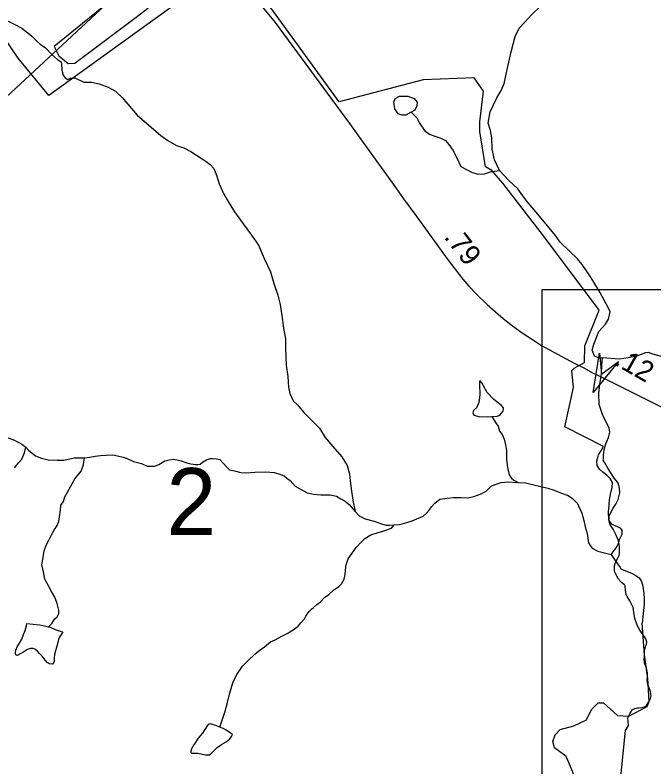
# Model space of a CAD drawing. Extents: x 2056842 to 2160602, y 826753 to 1016856.
# Drawn here: x 2083435 to 2087342, y 863697 to 868296 of the extents above; entities that cross this region are included whole.
import ezdxf

# ---------------------------------------------------------------- set-up
doc = ezdxf.new("R2010")
doc.units = 0
for name, color, linetype in [('Exist Boundary Political City Limit New', 7, 'Continuous'), ('Exist Hydrographic Creek Single Shore', 7, 'Continuous'), ('Exist Hydrographic Lake Shore', 7, 'Continuous'), ('Exist Hydrographic Misc Water Feature', 7, 'Continuous'), ('Exist Road Non-System Type 51', 7, 'Continuous'), ('Exist Road Primary NC Attributed', 7, 'Continuous'), ('Exist Road Primary NC Service Mileage Hundredths English Label', 7, 'Continuous'), ('Exist Road Secondary Structure Standard Bridge Attributed CELL', 7, 'Continuous'), ('Exist Road Secondary Structure Standard Bridge Number Label', 7, 'Continuous'), ('Exist Utilities Telephone Line', 7, 'Continuous'), ('Map Preparation Boundary City Limit Buffer Line', 7, 'Continuous'), ('Scratch_Level_6', 7, 'Continuous')]:
    doc.layers.add(name, color=color, linetype=linetype)

msp = doc.modelspace()

# ---------------------------------------------------------------- linework, layer by layer
at = {"layer": 'Exist Boundary Political City Limit New'}
for points in [[(2084714.8, 868581.4), (2083641.4, 867804.3), (2083454, 868032.2), (2083299.9, 868259.2)], [(2087074.8, 865177.9), (2087066, 865208.9), (2087063.6, 865257.8), (2087067.6, 865294.9), (2087068.2, 865300.8), (2087070.2, 865330.6), (2087077.6, 865376.2), (2087085.5, 865407.4), (2087087.9, 865438), (2087075, 865460.8), (2087053.2, 865481.6), (2087028.4, 865500.9), (2087008, 865518.4), (2086993.9, 865541.7), (2086992.6, 865569.9), (2087000.5, 865597.4), (2087002.9, 865605.5), (2087016.6, 865629.3), (2087032.5, 865656.7), (2086796.5, 865777.4), (2086848.9, 866018.1), (2086839, 866121.6), (2086854.4, 866136.1), (2086917.5, 866171.3), (2086919.5, 866272.4), (2087006.9, 866490.9), (2086667, 866945.4), (2086417.6, 867267.5), (2086349.6, 867344.8), (2086312.8, 867368.8), (2086278.1, 867585), (2086277.5, 867638.4), (2086278, 867643.6), (2086299.9, 867830.6), (2086242.6, 867911.6), (2085930.4, 867900.1), (2085416.8, 867765.6), (2085000, 868339.6)], [(2087117.8, 863415.2), (2087167.5, 863920.8), (2087186.2, 863951.6), (2087183.1, 864000.6), (2087186, 864004.5), (2087191, 864014.9), (2087194.8, 864022.2), (2087200.2, 864032.6), (2087209, 864046.2), (2087217.4, 864051.2), (2087225.8, 864056), (2087242.2, 864059), (2087246.5, 864059.8), (2087248.5, 864059.8), (2087268.9, 864060.7), (2087283.5, 864064.6), (2087286.9, 864065.6), (2087297.1, 864074.1), (2087308.2, 864093.3), (2087318.4, 864111.1), (2087320.9, 864115.4), (2087324.4, 864133.5), (2087320.2, 864156.2), (2087314.1, 864175), (2087304, 864201.8), (2087301, 864227.8), (2087301.6, 864251.8), (2087303.1, 864272.6), (2087296.1, 864302.6), (2087284.8, 864334.9), (2087281.4, 864353.8), (2087283.2, 864369.4), (2087284, 864384.2), (2087284.2, 864411.8), (2087290.1, 864432.6), (2087296.8, 864447.5), (2087297.5, 864460.3), (2087291.8, 864481.5), (2087276.8, 864505.4), (2087255.9, 864534.1), (2087238.9, 864564.4), (2087224.1, 864605.9), (2087219.5, 864644.8), (2087215.4, 864672.8), (2087195.1, 864712.6), (2087178.1, 864740.1), (2087172.9, 864752.5), (2087168.6, 864779.3), (2087166.5, 864804.1), (2087162.1, 864811.7), (2087144, 864825.6), (2087125.5, 864846.2), (2087112.5, 864867.8), (2087101.1, 864894.9), (2087099.8, 864926.9), (2087106.8, 864947.4), (2087120.6, 864975.5), (2087129.8, 864993.6), (2087131.6, 865000), (2087131.4, 865026.4), (2087131.6, 865039.4), (2087129.4, 865063.1), (2087122.8, 865087.1), (2087107.8, 865118.9), (2087092, 865151.3), (2087074.8, 865177.9)]]:
    msp.add_lwpolyline(points, dxfattribs=at)
at = {"layer": 'Exist Hydrographic Creek Single Shore'}
for points in [[(2083349.9, 868279.4), (2083438.3, 868235.6), (2083476, 868215.6), (2083504.3, 868193.9), (2083524.2, 868180), (2083540.2, 868164.2), (2083564.2, 868140.2), (2083588.6, 868118.2), (2083620.8, 868096.4), (2083658.5, 868057.6), (2083693.5, 868025.1), (2083716, 868010.1), (2083719.8, 867997.6), (2083721, 867960.1), (2083729.8, 867927.6), (2083741, 867912.6), (2083758.5, 867902.6), (2083773.5, 867910.1), (2083799.7, 867911.3), (2083856, 867886.3), (2083903.4, 867886.3), (2083949.7, 867876.3), (2084003.4, 867855.1), (2084049.6, 867830.7), (2084089.3, 867792), (2084182.1, 867683.2), (2084326.1, 867560.5), (2084368.4, 867528.5), (2084422.5, 867498.9), (2084466.6, 867483.2), (2084510.1, 867461.3), (2084578.5, 867417.6), (2084604.6, 867401.4), (2084628.6, 867381.6), (2084650.9, 867357.5), (2084666.7, 867317.7), (2084682.9, 867263.8), (2084711.4, 867199.8), (2084737.3, 867156.1), (2084777.4, 867092), (2084829.7, 867018.3), (2084880.2, 866950.3), (2084924.3, 866888.3), (2084958.3, 866806.9), (2084996.9, 866724.8), (2085016.5, 866654.9), (2085041.1, 866582.9), (2085055.3, 866526.8), (2085067.2, 866458.9), (2085076, 866381.2), (2085089.5, 866315.1), (2085087.9, 866258.9), (2085092.4, 866155.3), (2085102.7, 866085), (2085106.6, 866021.2), (2085114.8, 865981.4), (2085135.1, 865937.3), (2085161.3, 865911.5), (2085201.3, 865865.6), (2085249.5, 865815.7), (2085297.5, 865769.9), (2085331.7, 865712), (2085378, 865658.2), (2085434, 865594.2), (2085466.6, 865542.2), (2085480.6, 865490.6), (2085484.7, 865446.5), (2085493.1, 865384.4), (2085500.7, 865328.5), (2085515.2, 865260.5)], [(2082992.9, 866016.6), (2083000.9, 866008.5), (2083025.1, 865990.6), (2083043.1, 865976.6), (2083073.3, 865954.9), (2083097.3, 865929), (2083137.4, 865886.8), (2083173.7, 865841.1), (2083205.9, 865805.4), (2083235.9, 865775.3), (2083283.9, 865755.4), (2083340, 865727.8), (2083391.9, 865709.8), (2083432.1, 865696.1), (2083476.2, 865672.3), (2083500.4, 865654)], [(2083500.4, 865654), (2083516.2, 865634.1), (2083560.3, 865600.3), (2083596.6, 865586.3), (2083636.5, 865576.6), (2083692.3, 865574.6), (2083732.5, 865573), (2083796.5, 865587.2), (2083860.3, 865587.3)], [(2083860.3, 865587.3), (2083892.2, 865591.4), (2083924.2, 865597.4), (2083958.1, 865601.6), (2083992.5, 865603.8), (2084032.3, 865605.8), (2084062.4, 865600.1), (2084096.3, 865592.1), (2084120.1, 865584), (2084160, 865566.2), (2084208.2, 865554.4), (2084242.7, 865536.6), (2084270.8, 865536.4), (2084290.2, 865536.7), (2084314.4, 865546.8), (2084350.5, 865568.9), (2084378.6, 865576.9), (2084402.2, 865579), (2084426.6, 865576.9), (2084450.4, 865569.2), (2084486.3, 865557.3), (2084510.3, 865551.2), (2084538.6, 865547.4), (2084554.1, 865547.4), (2084566, 865549.7), (2084582.2, 865561.9), (2084606.4, 865575.6), (2084630.4, 865583.7), (2084642.3, 865584), (2084666.3, 865582), (2084686.4, 865578.1), (2084706.5, 865558.1), (2084730.5, 865532), (2084746.3, 865514.2), (2084776.2, 865508), (2084816.4, 865498.4), (2084848.2, 865496.3), (2084900.5, 865500.6), (2084968.4, 865502.9), (2085020.4, 865499), (2085048.5, 865491.1), (2085080.5, 865477.4), (2085096.5, 865463.2), (2085116.8, 865449.6), (2085148.8, 865415.4), (2085221, 865373.7), (2085260.8, 865365.6), (2085304.8, 865361.8), (2085361, 865362.2), (2085400.8, 865354.1), (2085427.1, 865338.3), (2085452.9, 865322.4), (2085477.3, 865302.4), (2085515.2, 865260.5)], [(2085753.5, 865177.4), (2085785.3, 865179.4), (2085801.3, 865183.5), (2085831.4, 865193.5), (2085863.2, 865203.7), (2085931.3, 865231.9), (2085949.1, 865247.9), (2085967, 865267.9), (2085980.9, 865288.1), (2086001.2, 865310.2), (2086032.8, 865336.3), (2086076.7, 865342.1), (2086117.1, 865344.6), (2086160.7, 865344.8), (2086204.6, 865343.1), (2086240.9, 865351), (2086284.8, 865367.1), (2086316.8, 865383.3), (2086348.4, 865417.4), (2086407.4, 865437.9), (2086447.4, 865440.4), (2086511, 865437.7)], [(2086511, 865437.7), (2086556.1, 865435.4), (2086692.6, 865402.2), (2086732.6, 865390.4), (2086776.9, 865372.4), (2086816.9, 865357), (2086844.8, 865339), (2086875.1, 865308.8), (2086887, 865281), (2086900.8, 865248.9), (2086913.5, 865205.2), (2086921.1, 865167.1), (2086933.4, 865125.1), (2086941.4, 865069.1), (2086951.6, 865051.3), (2086963.7, 865035.3), (2086999.4, 865017.2), (2087080.8, 864996.2)], [(2085515.2, 865260.5), (2085539.2, 865233), (2085575.3, 865214.9), (2085631.1, 865201.2), (2085675.2, 865185.2), (2085703.3, 865177.3), (2085725.4, 865175.5), (2085753.5, 865177.4)], [(2085183, 864579.7), (2085205.2, 864603.5), (2085214, 864619.6), (2085222.2, 864631.7), (2085235.1, 864649.7), (2085246.8, 864661.7), (2085259.1, 864672), (2085281.3, 864691.8), (2085303, 864708), (2085326.8, 864734), (2085352.8, 864752.3), (2085382.8, 864778.2), (2085414.3, 864800.3), (2085430.5, 864818.4), (2085446.7, 864846.4), (2085454.3, 864874.5), (2085456.6, 864902.6), (2085460.1, 864934.5), (2085472, 864970.5), (2085496, 865004.5), (2085519.9, 865040.7), (2085551.5, 865072.8), (2085573.5, 865095.1), (2085609.6, 865116.8), (2085649.3, 865129), (2085689.5, 865141.2), (2085737.3, 865157.5), (2085753.5, 865177.4)], [(2087080.8, 864996.2), (2087109.6, 864953.6), (2087135.8, 864917.6), (2087139.9, 864909.6), (2087153.9, 864903.8), (2087207.8, 864880), (2087231.9, 864868), (2087251.9, 864854.2), (2087260.2, 864842.2), (2087266.2, 864832.2), (2087274.2, 864804.2), (2087280.4, 864758.1), (2087282.4, 864726.2), (2087282.4, 864694.1), (2087269.3, 864577.5)], [(2084693, 863938.3), (2084686.7, 863940.2), (2084701, 863984.1), (2084718.8, 864038.1), (2084734.6, 864092.1), (2084746.5, 864142.3), (2084766.2, 864212.4), (2084792, 864262.4), (2084825.6, 864314.5), (2084855.8, 864344.5), (2084901.5, 864386.6), (2084933.5, 864413.1), (2084959.7, 864432.9), (2084997.5, 864463), (2085025.4, 864475), (2085061.4, 864495.1), (2085099.4, 864513.2), (2085134.9, 864535.5), (2085166.8, 864559.5), (2085183, 864579.7)], [(2086851.7, 863648.7), (2086832.1, 863700.6), (2086804.3, 863761.4), (2086734.5, 863814.1), (2086723.9, 863853.6), (2086737.6, 863894), (2086767.9, 863926.9), (2086852.3, 863949.4), (2086928.7, 863984.9), (2086960.3, 864049.5), (2086999.8, 864089.1), (2087032.7, 864089.1), (2087119.7, 864012.6), (2087189.1, 864008.2), (2087300.2, 864068), (2087313.4, 864098.3), (2087304.1, 864238.1), (2087284.4, 864382.7), (2087269.3, 864577.5)]]:
    msp.add_lwpolyline(points, dxfattribs=at)
at = {"layer": 'Exist Hydrographic Lake Shore'}
for points in [[(2086397.4, 867345.2), (2086366.2, 867411.5), (2086352.4, 867475.2), (2086349.8, 867544.9), (2086341.5, 867590.7), (2086327.4, 867634.1), (2086339.9, 867704.2), (2086381.2, 867790.4), (2086408.6, 867834.2), (2086426.1, 867876.7), (2086444.9, 867962.8), (2086468.6, 868070.3), (2086492.4, 868164.1), (2086517.3, 868215.4), (2086549.8, 868251.6), (2086592.3, 868296.6), (2086648.5, 868350.4), (2086678.5, 868383.5), (2086714.8, 868431), (2086733.5, 868468.5), (2086742.3, 868506)], [(2087027, 866199.5), (2087008.4, 866198.7), (2086978.4, 866209.9), (2086964.7, 866247.4), (2086974.7, 866283.7), (2087004.6, 866360), (2087045.9, 866406.2), (2087064.6, 866436.2), (2087073.4, 866481.2), (2087063.4, 866503.7), (2087010.9, 866601.2), (2086974.7, 866662.6), (2086953.4, 866695.1), (2086934.3, 866726.7), (2086902, 866770.7), (2086873.9, 866804.7), (2086826, 866852.3), (2086767.7, 866906.3), (2086739.4, 866948.3), (2086652.3, 867054.9), (2086563.6, 867158.7), (2086539.8, 867190.2), (2086508.6, 867232.7), (2086453.6, 867284), (2086397.4, 867345.2)], [(2087388.2, 866207.6), (2087334.5, 866222.6), (2087308.3, 866232.6), (2087290.8, 866230.1), (2087240.8, 866211.3), (2087183.3, 866200.1), (2087130.8, 866192.6), (2087027, 866199.5)]]:
    msp.add_lwpolyline(points, dxfattribs=at)
at = {"layer": 'Exist Hydrographic Misc Water Feature'}
msp.add_line((2083639.4, 864554.8), (2083659.3, 864574.9), dxfattribs=at)
for points in [[(2085857.6, 867701.7), (2085825.1, 867682.9), (2085801.4, 867682.9), (2085777.7, 867692.9), (2085756.4, 867722.9), (2085751.4, 867764.2), (2085760.2, 867785.4), (2085786.4, 867799.2), (2085836.4, 867800.4), (2085875.1, 867786.7), (2085893.9, 867762.9), (2085891.4, 867740.4), (2085880.1, 867714.2), (2085857.6, 867701.7)], [(2085857.6, 867701.7), (2085891.5, 867667.7), (2085907.5, 867635.6), (2085939.7, 867589.8), (2085969.6, 867567.8), (2086001.8, 867556.1), (2086037.9, 867544.1), (2086068, 867528.1), (2086088.3, 867504.4), (2086111.9, 867470.4), (2086136.3, 867422.4), (2086160.3, 867370.5), (2086231.2, 867332.7), (2086269.9, 867322.7), (2086306.2, 867325.2), (2086339.9, 867337.7), (2086397.4, 867345.2)], [(2087080.8, 864996.2), (2087110.8, 865037.5), (2087127.1, 865067.5), (2087130.8, 865088.8), (2087147.1, 865121.3), (2087147.1, 865146.3), (2087138.3, 865158.8), (2087085.8, 865180), (2087067.1, 865205), (2087068.4, 865233.8), (2087092.1, 865281.3), (2087108.3, 865305), (2087122.7, 865333.6), (2087132.4, 865373.7), (2087132.6, 865381.6), (2087128.3, 865413.5), (2087120.3, 865437.6), (2087098.1, 865463.4), (2087078.2, 865497.2), (2087057.8, 865529.5), (2087042, 865557.4), (2087031.8, 865573.3), (2087033.7, 865585.1), (2087033.8, 865605.1), (2087037.8, 865637.2), (2087047.4, 865673.4), (2087063.3, 865713.4), (2087073.1, 865745.4), (2087068.8, 865772), (2087028.7, 865847.4), (2087006.9, 865914.8), (2087004.2, 865983.5), (2087010.9, 866038.7), (2087020.3, 866099.3), (2087023, 866153.2), (2087027, 866199.5)], [(2086349.6, 865841.1), (2086383.6, 865843.1), (2086398.6, 865849.4), (2086419.9, 865873.1), (2086421.1, 865894.4), (2086408.6, 865910.6), (2086363.7, 865944.4), (2086322.4, 865988.1), (2086289.9, 866046.9), (2086278.7, 866059.4), (2086274.9, 866056.9), (2086274.9, 866038.2), (2086276.2, 865974.4), (2086271.2, 865926.9), (2086257.4, 865894.4), (2086237.5, 865876.9), (2086233.7, 865863.1), (2086240, 865849.4), (2086271.2, 865840.6), (2086323.7, 865838.1), (2086349.6, 865841.1)], [(2086349.6, 865841.1), (2086373.8, 865803.4), (2086389.8, 865781.6), (2086397.8, 865751.4), (2086414.2, 865731.5), (2086426.1, 865703.3), (2086434.5, 865667.7), (2086440.5, 865631.8), (2086440.7, 865579.5), (2086444.4, 865543.6), (2086448.7, 865519.8), (2086452.8, 865503.7), (2086456.7, 865483.7), (2086468.8, 865465.6), (2086484.8, 865451.8), (2086511, 865437.7)], [(2083430.9, 865527.8), (2083456.7, 865558), (2083476.6, 865580.1), (2083492.2, 865618.3), (2083500.4, 865654)], [(2083659.3, 864574.9), (2083669.6, 864590.8), (2083678.8, 864602.8), (2083692.7, 864614.9), (2083703.2, 864636.9), (2083703.6, 864657.1), (2083699.5, 864673.2), (2083691.5, 864696.6), (2083687.2, 864712.7), (2083677.3, 864736.9), (2083658.7, 864770.6), (2083638.8, 864804.8), (2083616.6, 864846.7), (2083608.7, 864890.6), (2083598.4, 864934.7), (2083606.2, 864978.6), (2083612.1, 865018.7), (2083626.1, 865054.8), (2083641.7, 865084.8), (2083657.7, 865116.9), (2083675.7, 865150.6), (2083691.7, 865175), (2083703.6, 865198.8), (2083707.5, 865227), (2083713.2, 865267.1), (2083715.3, 865298.9), (2083731.3, 865320.8), (2083738.9, 865348.8), (2083756.9, 865383.1), (2083777, 865414.8), (2083801, 865459.1), (2083838.3, 865507.4), (2083852.7, 865547.5), (2083860.3, 865587.3)], [(2083639.4, 864554.8), (2083649.3, 864552.9), (2083679.6, 864539), (2083711.4, 864528.9), (2083727.6, 864523.2), (2083717.1, 864507), (2083709.7, 864495.1), (2083701.5, 864476.8), (2083695.6, 864459.1), (2083687.6, 864429), (2083681.9, 864406.8), (2083675.7, 864385), (2083674.1, 864365), (2083673.7, 864352.9), (2083674.1, 864343), (2083669.8, 864334.7), (2083667.9, 864329), (2083662.2, 864327), (2083643.7, 864329), (2083631.8, 864336.9), (2083613.8, 864358.6), (2083600, 864374.6), (2083583.8, 864392.4), (2083569.7, 864406.8), (2083556, 864418.6), (2083545.9, 864422.5), (2083529.7, 864422.5), (2083511.7, 864416.3), (2083493.8, 864406.5), (2083481.9, 864398.1), (2083465.9, 864388.4), (2083457.9, 864382.3), (2083445.8, 864380), (2083440.1, 864384.1), (2083437.4, 864394.3), (2083439.7, 864412.2), (2083447.7, 864432.1), (2083461.6, 864454.4), (2083475.8, 864478.2), (2083487.5, 864508.5), (2083497.5, 864532.1), (2083505.3, 864562.1), (2083506.9, 864574.5)], [(2083506.9, 864574.5), (2083585.3, 864566.7), (2083607, 864562.5), (2083639.4, 864554.8)], [(2084693, 863938.3), (2084686.7, 863940.2), (2084680.9, 863942), (2084669, 863949.9), (2084655.2, 863954), (2084643.1, 863957.9), (2084637, 863960.1), (2084628.8, 863961.7), (2084621, 863960.1), (2084608.9, 863949.7), (2084599.1, 863933.7), (2084591.3, 863919.9), (2084580.8, 863903.7), (2084567.3, 863887.9), (2084555, 863873.5), (2084539.6, 863851.5), (2084525.6, 863831.7), (2084521.1, 863823.4), (2084513.5, 863807.5), (2084509.4, 863793.6), (2084509.4, 863785.5), (2084513.3, 863781.6), (2084533.4, 863781.4), (2084551.7, 863781.5), (2084579.6, 863775.6), (2084599.7, 863771.8), (2084609.5, 863772), (2084623.5, 863771.9), (2084637.4, 863784), (2084651.8, 863798), (2084671.2, 863816.1), (2084697.3, 863834.1), (2084725.4, 863852.1), (2084749.2, 863870.5), (2084759.2, 863884.3), (2084764.9, 863896.4), (2084753, 863904.3), (2084739.1, 863914.2), (2084725, 863922), (2084711, 863930.2), (2084693, 863938.3)]]:
    msp.add_lwpolyline(points, dxfattribs=at)
at = {"layer": 'Exist Road Non-System Type 51'}
msp.add_lwpolyline([(2084593.6, 868819.8), (2084372.1, 868648), (2083954.7, 868332.1), (2083674.3, 868103.5), (2083702.3, 868046.3), (2083760.5, 868000.6), (2083799.9, 868002.7), (2084167.5, 868277), (2084694.1, 868683.5)], dxfattribs=at)
at = {"layer": 'Exist Road Primary NC Attributed'}
for points in [[(2084851.1, 868465), (2085025.1, 868251.2), (2085479.5, 867632.3), (2085556.7, 867525.5), (2085753.1, 867254.1), (2085810.8, 867172.9), (2085891.9, 867061.6), (2086014.4, 866893.7), (2086077.1, 866804.8), (2086151, 866709.1), (2086172.2, 866681.6), (2086210.8, 866638.6), (2086255.1, 866591), (2086322.8, 866526.1), (2086373.1, 866481.3), (2086420.7, 866441), (2086476.1, 866396.3), (2086536, 866352.6), (2086604.8, 866307.3), (2086654, 866275.4), (2086854.9, 866166.9), (2086913.1, 866138.3), (2086965.1, 866108.7), (2087019.4, 866084)], [(2087019.4, 866084), (2087174.4, 866006.8), (2087398.2, 865894.3), (2087538.1, 865817.7), (2087640.5, 865758.4), (2087706.6, 865715.3), (2087842, 865625.2), (2087908, 865573.2), (2088055.7, 865457.3), (2088182.7, 865356.1), (2088442.4, 865154.1), (2088545.3, 865072.4), (2088664.5, 864981.1), (2088746.2, 864918.5), (2088985.1, 864756.2), (2089065.2, 864701.9), (2089207.3, 864611.8), (2089259.3, 864582.2), (2089298.5, 864560.9), (2089393.7, 864515), (2089537.4, 864448.4), (2089691.3, 864383.5), (2089971.1, 864267.7)]]:
    msp.add_lwpolyline(points, dxfattribs=at)
at = {"layer": 'Exist Road Secondary Structure Standard Bridge Attributed CELL'}
msp.add_lwpolyline([(2087124.1, 866177.6), (2086970.9, 865987.9), (2087008.7, 866228.8), (2087020.3, 866099.3)], close=True, dxfattribs=at)
at = {"layer": 'Exist Utilities Telephone Line'}
msp.add_lwpolyline([(2070574.6, 855889.8), (2073540.2, 858741.1), (2079471.4, 864196.3), (2082575.1, 867047.6), (2086740, 870917.2), (2087764.9, 872677.4), (2089015.1, 875921.4), (2089705.6, 877143.4), (2092053.4, 881391.2), (2094430.2, 885697.2), (2096843.4, 888330.3), (2097766.5, 889363.1), (2100637.6, 891101.5), (2103123.5, 892599.9), (2104820.7, 893625.5), (2107244.8, 895109.3), (2108287.8, 895378.4), (2108625.8, 895633), (2109723.4, 896782.2), (2110232.2, 897204.1), (2110707.5, 898076.3)], dxfattribs=at)
at = {"layer": 'Map Preparation Boundary City Limit Buffer Line'}
for points in [[(2084714.8, 868581.4), (2083641.4, 867804.3), (2083454, 868032.2), (2083299.9, 868259.2)], [(2087074.8, 865177.9), (2087066, 865208.9), (2087063.6, 865257.8), (2087067.6, 865294.9), (2087068.2, 865300.8), (2087070.2, 865330.6), (2087077.6, 865376.2), (2087085.5, 865407.4), (2087087.9, 865438), (2087075, 865460.8), (2087053.2, 865481.6), (2087028.4, 865500.9), (2087008, 865518.4), (2086993.9, 865541.7), (2086992.6, 865569.9), (2087000.5, 865597.4), (2087002.9, 865605.5), (2087016.6, 865629.3), (2087032.5, 865656.7), (2086796.5, 865777.4), (2086848.9, 866018.1), (2086839, 866121.6), (2086854.4, 866136.1), (2086917.5, 866171.3), (2086919.5, 866272.4), (2087006.9, 866490.9), (2086667, 866945.4), (2086417.6, 867267.5), (2086349.6, 867344.8), (2086312.8, 867368.8), (2086278.1, 867585), (2086277.5, 867638.4), (2086278, 867643.6), (2086299.9, 867830.6), (2086242.6, 867911.6), (2085930.4, 867900.1), (2085416.8, 867765.6), (2085000, 868339.6)], [(2087117.8, 863415.2), (2087167.5, 863920.8), (2087186.2, 863951.6), (2087183.1, 864000.6), (2087186, 864004.5), (2087191, 864014.9), (2087194.8, 864022.2), (2087200.2, 864032.6), (2087209, 864046.2), (2087217.4, 864051.2), (2087225.8, 864056), (2087242.2, 864059), (2087246.5, 864059.8), (2087248.5, 864059.8), (2087268.9, 864060.7), (2087283.5, 864064.6), (2087286.9, 864065.6), (2087297.1, 864074.1), (2087308.2, 864093.3), (2087318.4, 864111.1), (2087320.9, 864115.4), (2087324.4, 864133.5), (2087320.2, 864156.2), (2087314.1, 864175), (2087304, 864201.8), (2087301, 864227.8), (2087301.6, 864251.8), (2087303.1, 864272.6), (2087296.1, 864302.6), (2087284.8, 864334.9), (2087281.4, 864353.8), (2087283.2, 864369.4), (2087284, 864384.2), (2087284.2, 864411.8), (2087290.1, 864432.6), (2087296.8, 864447.5), (2087297.5, 864460.3), (2087291.8, 864481.5), (2087276.8, 864505.4), (2087255.9, 864534.1), (2087238.9, 864564.4), (2087224.1, 864605.9), (2087219.5, 864644.8), (2087215.4, 864672.8), (2087195.1, 864712.6), (2087178.1, 864740.1), (2087172.9, 864752.5), (2087168.6, 864779.3), (2087166.5, 864804.1), (2087162.1, 864811.7), (2087144, 864825.6), (2087125.5, 864846.2), (2087112.5, 864867.8), (2087101.1, 864894.9), (2087099.8, 864926.9), (2087106.8, 864947.4), (2087120.6, 864975.5), (2087129.8, 864993.6), (2087131.6, 865000), (2087131.4, 865026.4), (2087131.6, 865039.4), (2087129.4, 865063.1), (2087122.8, 865087.1), (2087107.8, 865118.9), (2087092, 865151.3), (2087074.8, 865177.9)]]:
    msp.add_lwpolyline(points, dxfattribs=at)
at = {"layer": 'Scratch_Level_6'}
msp.add_lwpolyline([(2086659.3, 866617.9), (2097771.9, 866617.9), (2097771.9, 859318.2), (2086659.3, 859318.2)], close=True, dxfattribs=at)

# ---------------------------------------------------------------- texts
at = {"layer": 'Exist Road Primary NC Service Mileage Hundredths English Label'}
for s, rotation, p in [('.79', 307.6656, (2086054, 866936.9)), ('.12', 330.3305, (2087093.2, 866160.8))]:
    msp.add_text(s, height=125, rotation=rotation, dxfattribs=at).set_placement(p)
at = {"layer": 'Exist Road Secondary Structure Standard Bridge Number Label'}
msp.add_text('2', height=410.1, dxfattribs=at).set_placement((2084360.8, 865115.2))

doc.saveas('drawing.dxf')
